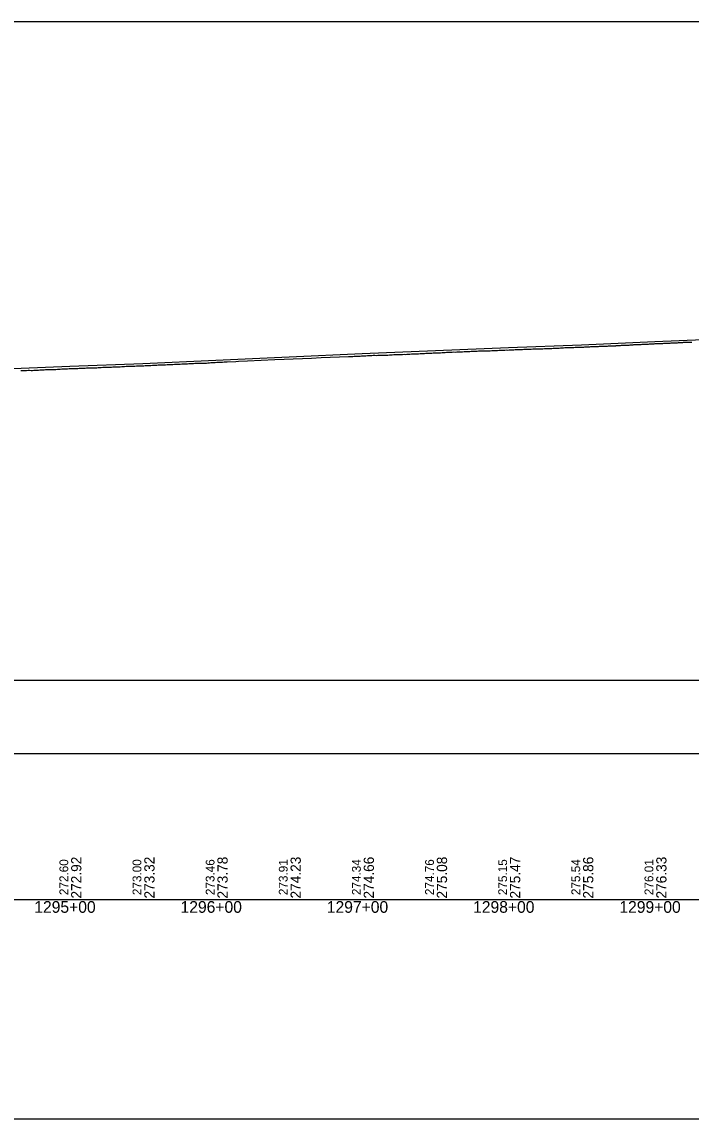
# Model space of a CAD drawing. Extents: x -3627 to 47473, y 2850 to 4350.
# Drawn here: x 16845 to 17302, y 2850 to 3600 of the extents above; entities that cross this region are included whole.
import ezdxf

# ---------------------------------------------------------------- set-up
doc = ezdxf.new("R2010")
doc.units = 0
for name, color, linetype in [('RD_DDB_Profile_EX', 7, 'Continuous'), ('RD_DDB_Profile_PR', 7, 'Continuous'), ('RD_DDB_StaTX', 7, 'Continuous'), ('RD_DDB_StripGrade', 7, 'Continuous'), ('RD_GPK_Profile_Cell', 7, 'Continuous'), ('RD_SHT_ShtClip', 7, 'Continuous')]:
    doc.layers.add(name, color=color, linetype=linetype)

msp = doc.modelspace()

# ---------------------------------------------------------------- linework, layer by layer
at = {"layer": 'RD_DDB_Profile_EX'}
for points in [[(17089.894118, 3372.2269), (17090.893555, 3372.16601), (17091.89375, 3372.165435), (17092.897658, 3372.232455), (17093.894654, 3372.30594), (17094.897283, 3372.28781), (17095.893285, 3372.40525), (17096.898187, 3372.428535), (17097.894186, 3372.44187), (17098.894359, 3372.595705), (17099.898278, 3372.618245), (17100.898426, 3372.64527), (17101.894457, 3372.70408), (17102.901817, 3372.67683), (17103.901955, 3372.74884), (17104.897996, 3372.76238), (17105.899427, 3372.77587), (17106.902057, 3372.761295), (17107.904687, 3372.82446), (17108.898229, 3372.888425), (17109.905591, 3372.95249), (17110.905679, 3373.04406), (17111.901764, 3373.08795), (17112.903171, 3373.08772), (17113.905794, 3373.151205), (17114.908417, 3373.20066), (17115.90196, 3373.214865), (17116.907977, 3373.250605), (17117.910593, 3373.350055), (17118.90673, 3373.407105), (17119.910718, 3373.4426), (17120.910735, 3373.46357), (17121.913359, 3373.492065), (17122.912894, 3373.6), (17123.915524, 3373.62097), (17124.915506, 3373.67086), (17125.911696, 3373.73541), (17126.914327, 3373.77665), (17127.916957, 3373.77626), (17128.916896, 3373.864805), (17129.916464, 3373.85), (17130.919087, 3373.87033), (17131.918654, 3374.07042), (17132.914888, 3374.08519), (17133.919558, 3374.07954), (17134.919115, 3374.164725), (17135.915339, 3374.185255), (17136.914881, 3374.2353), (17137.918179, 3374.3), (17138.914396, 3374.35), (17139.913936, 3374.4), (17140.913467, 3374.364615), (17141.916787, 3374.4), (17142.912991, 3374.464625), (17143.912518, 3374.514575), (17144.912038, 3374.56453), (17145.914709, 3374.593825), (17146.912932, 3374.629015), (17147.912441, 3374.67892), (17148.915119, 3374.72908), (17149.914627, 3374.764495), (17150.911486, 3374.76442), (17151.907666, 3374.83556), (17152.913669, 3374.85), (17153.911874, 3374.9), (17154.90675, 3374.92864), (17155.903619, 3375.014245), (17156.910969, 3375.064225), (17157.905833, 3375.078395), (17158.904029, 3375.092285), (17159.900918, 3375.15), (17160.902345, 3375.23595), (17161.903112, 3375.25), (17162.901307, 3375.26387), (17163.894848, 3375.227735), (17164.899665, 3375.277655), (17165.897879, 3375.363725), (17166.895208, 3375.45), (17167.898771, 3375.436295), (17168.896985, 3375.45), (17169.895198, 3375.477), (17170.889998, 3375.52694), (17171.896091, 3375.58652), (17172.894304, 3375.63662), (17173.889093, 3375.68665), (17174.894008, 3375.7), (17175.887549, 3375.736695), (17176.891471, 3375.723275), (17177.892954, 3375.786605), (17178.89443, 3375.85), (17179.887972, 3375.9), (17180.8919, 3375.9), (17181.893369, 3375.98649), (17182.893558, 3376.03643), (17183.895011, 3376.0728), (17184.889833, 3376.1), (17185.89719, 3376.127105), (17186.897361, 3376.16361), (17187.892187, 3376.21358), (17188.893636, 3376.263615), (17189.89508, 3376.263645)], [(17189.89508, 3376.263645), (17190.897709, 3376.291165), (17191.892547, 3376.34108), (17192.893984, 3376.413725), (17193.895416, 3376.45874), (17194.895531, 3376.5), (17195.89289, 3376.55), (17196.894315, 3376.536165), (17197.900367, 3376.586155), (17198.900461, 3376.622205), (17199.896526, 3376.524735), (17200.900469, 3376.54633), (17201.900545, 3376.67195), (17202.903155, 3376.735895), (17203.896698, 3376.8141), (17204.900654, 3376.821695), (17205.903271, 3376.84308), (17206.903296, 3376.857145), (17207.89943, 3377), (17208.906795, 3377.06429), (17209.906809, 3377.078685), (17210.909412, 3377.07884), (17211.909393, 3377.093425), (17212.905558, 3377.143485), (17213.909548, 3377.2), (17214.90951, 3377.25), (17215.905701, 3377.33538), (17216.911675, 3377.33537), (17217.913019, 3377.4), (17218.90922, 3377.43532), (17219.909158, 3377.5), (17220.911755, 3377.5), (17221.912739, 3377.535265), (17222.912667, 3377.6), (17223.915264, 3377.6), (17224.911503, 3377.6), (17225.912827, 3377.685085), (17226.918772, 3377.72015), (17227.912315, 3377.714925), (17228.614571, 3377.78502), (17228.914912, 3377.785), (17229.615623, 3377.854835), (17229.918945, 3377.85485), (17230.912488, 3377.904855), (17231.616916, 3377.90489), (17231.918421, 3377.93494), (17232.617967, 3377.969775), (17232.921017, 3377.984865), (17233.613812, 3378.01973), (17233.916002, 3378.034895), (17234.614622, 3378.03484), (17234.918606, 3378.05), (17235.615683, 3378.119525), (17235.918449, 3378.15), (17236.609267, 3378.184765), (17236.914752, 3378.10845), (17237.614948, 3378.10852), (17237.92212, 3378.108555), (17238.618036, 3378.14294), (17238.924724, 3378.23468), (17239.61391, 3378.269365), (17239.918267, 3378.3), (17240.612682, 3378.3), (17240.919401, 3378.3), (17241.611687, 3378.36905), (17241.921998, 3378.369), (17242.612178, 3378.4037), (17242.921637, 3378.31089), (17243.613231, 3378.31041), (17243.92424, 3378.325725), (17244.614284, 3378.359715), (17244.926843, 3378.453165), (17245.6102, 3378.52195), (17245.920386, 3378.58439), (17246.608921, 3378.618675), (17246.922989, 3378.634315), (17247.614543, 3378.66865), (17247.928861, 3378.6372), (17248.610469, 3378.67151), (17248.92525, 3378.6085), (17249.611524, 3378.60802), (17249.92786, 3378.5762), (17250.612578, 3378.60976), (17250.93047, 3378.81588), (17251.608534, 3378.815875), (17251.926896, 3378.8), (17252.614129, 3378.83411), (17252.929867, 3378.83411), (17253.612803, 3378.868115), (17253.93247, 3378.9), (17254.608769, 3378.96807), (17254.92891, 3378.98401), (17255.609824, 3378.983955), (17255.931526, 3378.967865), (17256.605809, 3379.035735), (17256.927989, 3379.035635), (17257.61138, 3379.10352), (17257.933827, 3379.10337), (17258.612437, 3379.06921), (17258.93645, 3379.06908), (17259.608439, 3379.06909)], [(17259.608439, 3379.06909), (17259.929993, 3379.069095), (17260.607077, 3379.170125), (17260.932616, 3379.26748), (17261.612624, 3379.335005), (17261.938437, 3379.367455), (17262.608636, 3379.367455), (17262.934936, 3379.3837), (17263.609695, 3379.38365), (17263.937567, 3379.383625), (17264.605726, 3379.41725), (17264.93409, 3379.4336), (17265.611256, 3379.46722), (17265.93692, 3379.450835), (17266.609857, 3379.450675), (17266.939542, 3379.483535), (17267.605899, 3379.550605), (17267.936079, 3379.6), (17268.606959, 3379.633455), (17268.938716, 3379.63343), (17269.612464, 3379.66688), (17269.94451, 3379.650245), (17270.608524, 3379.717085), (17270.941071, 3379.76678), (17271.609585, 3379.766675), (17271.943715, 3379.78331), (17272.610091, 3379.816755), (17272.940404, 3379.83338), (17273.608659, 3379.86665), (17273.943041, 3379.866595), (17274.609709, 3379.899735), (17274.945677, 3379.93322), (17275.605799, 3379.96644), (17275.942276, 3380), (17276.611274, 3380), (17276.94805, 3380), (17277.612325, 3380.06625), (17277.947622, 3380.066255), (17278.605909, 3380.066255), (17278.942758, 3380.1), (17279.606687, 3380.13311), (17279.943921, 3380.13314), (17280.60693, 3380.166415), (17280.945246, 3380.166425), (17281.610223, 3380.199485), (17281.944825, 3380.216325), (17282.608758, 3380.21622), (17282.945986, 3380.266855), (17283.604587, 3380.36629), (17283.941123, 3380.383175), (17284.609781, 3380.38319), (17284.945435, 3380.4), (17285.605601, 3380.433225), (17285.943614, 3380.45), (17286.608896, 3380.45), (17286.943192, 3380.45), (17287.607438, 3380.483125), (17287.944353, 3380.48316), (17288.607673, 3380.54967), (17288.942643, 3380.549765), (17289.608454, 3380.54961), (17289.94381, 3380.56647), (17290.609234, 3380.599555), (17290.94642, 3380.63316), (17291.605334, 3380.63316), (17291.941561, 3380.66681), (17292.610526, 3380.733205), (17292.945883, 3380.733235), (17293.606341, 3380.766475), (17293.94102, 3380.76654), (17294.607124, 3380.799655), (17294.940587, 3380.81644), (17295.605669, 3380.849505), (17295.94479, 3380.866345), (17296.608414, 3380.93295), (17296.943097, 3381), (17297.609196, 3381), (17297.944261, 3381), (17298.609978, 3381.0332), (17298.943816, 3380.9996), (17299.603562, 3380.999605), (17299.938965, 3381.016465), (17300.608763, 3381.08298), (17300.946336, 3381.1165), (17301.607079, 3381.149755), (17301.941477, 3381.183285), (17302.607863, 3381.183235)], [(16915.901996, 3364.573025), (16916.908095, 3364.57301), (16917.902884, 3364.586455), (16918.908156, 3364.6), (16919.907525, 3364.6272), (16920.909055, 3364.677435), (16921.911826, 3364.75), (16922.911209, 3364.81375), (16923.912726, 3364.85), (16924.908828, 3364.88611), (16925.914894, 3364.9), (16926.911004, 3364.95), (16927.912527, 3365.01404), (16928.908666, 3365.06406), (16929.914718, 3365.11407), (16930.917458, 3365.15), (16931.90967, 3365.235985), (16932.914413, 3365.25), (16933.910489, 3365.3), (16934.912696, 3365.336155), (16935.9075, 3365.377625), (16936.910239, 3365.42763), (16937.908348, 3365.5), (16938.907304, 3365.55), (16939.905442, 3365.6), (16940.908181, 3365.636385), (16941.900472, 3365.65), (16942.905327, 3365.690555), (16943.901359, 3365.740385), (16944.902853, 3365.813495), (16945.898556, 3365.85), (16946.901292, 3365.9), (16947.899469, 3365.9), (16948.898538, 3365.95), (16949.894546, 3366.013225), (16950.899477, 3366.02637), (16951.894245, 3366.063155), (16952.898025, 3366.13693), (16953.892787, 3366.18696), (16954.894298, 3366.213075), (16955.890156, 3366.23705), (16956.892886, 3366.32408), (16957.891126, 3366.38714), (16958.892644, 3366.43711), (16959.886265, 3366.53718), (16960.891294, 3366.53722), (16961.886041, 3366.574495), (16962.886449, 3366.64903), (16963.884723, 3366.63678), (16964.886248, 3366.674645), (16965.885722, 3366.699555), (16966.884972, 3366.774305), (16967.879708, 3366.724565), (16968.885993, 3366.71269), (16969.880721, 3366.812975), (16970.879995, 3366.812815), (16971.880555, 3367.012395), (16972.880908, 3367.01245), (16973.880285, 3367.1), (16974.88182, 3367.162435), (16975.877617, 3367.15), (16976.881545, 3367.225125), (16977.878526, 3367.375135), (16978.881137, 3367.462475), (16979.885048, 3367.37501), (16980.880855, 3367.374975), (16981.88238, 3367.462545), (16982.881766, 3367.587505), (16983.882094, 3367.674895), (16984.882676, 3367.72505), (16990.87543, 3367.97767), (16992.629083, 3368.05673), (16998.950901, 3368.341745), (17017.627682, 3369.129295), (17024.066696, 3369.419745), (17042.626276, 3370.20255), (17049.183511, 3370.498485), (17067.88811, 3371.28974), (17068.894218, 3371.35), (17069.889014, 3371.360315), (17070.891645, 3371.373385), (17071.891073, 3371.486745), (17072.626745, 3371.523375), (17073.362093, 3371.52352), (17073.891976, 3371.52353), (17074.892194, 3371.486705), (17075.894817, 3371.6), (17076.895515, 3371.686705), (17077.895723, 3371.75994), (17078.891694, 3371.759885), (17079.896629, 3371.81), (17080.892596, 3371.886645), (17081.892794, 3371.87318), (17082.893498, 3371.886665), (17083.896135, 3372.023175), (17084.889677, 3372.09636), (17085.89577, 3372.109745), (17086.890579, 3372.03305), (17087.896674, 3372.09281), (17088.890216, 3372.092825), (17089.894118, 3372.2269)], [(16843.903634, 3361.64702), (16844.901917, 3361.673705), (16845.89785, 3361.736835), (16846.901575, 3361.8), (16847.90224, 3361.797695), (16848.895782, 3361.8477), (16849.901906, 3361.84767), (16850.899063, 3361.83462), (16851.896093, 3361.82198), (16852.903453, 3361.95), (16853.896995, 3362.02403), (16854.896391, 3362.061205), (16855.897897, 3362.04814), (16856.897291, 3362.08544), (16857.897574, 3362.17406), (16858.898192, 3362.187105), (16859.89524, 3362.25), (16860.897876, 3362.3), (16861.898474, 3362.35), (16862.892015, 3362.375635), (16863.898166, 3362.412825), (16864.896423, 3362.412725), (16865.892285, 3362.462745), (16866.896123, 3362.46273), (16867.893182, 3362.512725), (16868.890232, 3362.58795), (16869.896398, 3362.66266), (16870.891131, 3362.712105), (16871.890487, 3362.787425), (16872.89203, 3362.824775), (16873.891384, 3362.787445), (16874.887218, 3362.85), (16875.892281, 3362.937465), (16876.891624, 3362.98752), (16877.885165, 3363), (16878.89252, 3362.98754), (16879.886061, 3363.05), (16880.885391, 3363.112405), (16881.890486, 3363.162365), (16882.886285, 3363.2), (16883.883355, 3363.25), (16884.887179, 3363.27473), (16885.88425, 3363.35), (16886.886915, 3363.38763), (16887.883871, 3363.425275), (16888.88781, 3363.46235), (16889.890474, 3363.47486), (16890.885121, 3363.462475), (16891.887792, 3363.512555), (16892.887127, 3363.5625), (16893.892109, 3363.55), (16894.886787, 3363.51148), (16895.892958, 3363.57408), (16896.895651, 3363.72453), (16897.890341, 3363.73722), (16898.896499, 3363.8), (16899.892384, 3363.912805), (16900.893894, 3363.92583), (16901.893241, 3363.92572), (16902.895949, 3363.987055), (16903.891866, 3364), (16904.896807, 3364.013), (16905.901917, 3364.063105), (16906.897867, 3364.163125), (16907.902784, 3364.2), (16908.898744, 3364.21318), (16909.901483, 3364.213265), (16910.899622, 3364.3), (16911.90236, 3364.31332), (16912.898354, 3364.386655), (16913.903237, 3364.38662), (16914.905976, 3364.436535), (16915.901996, 3364.573025)]]:
    msp.add_lwpolyline(points, dxfattribs=at)
at = {"layer": 'RD_DDB_Profile_PR'}
msp.add_lwpolyline([(16827.33, 3362.6855), (16877.33, 3364.593), (16927.33, 3366.577), (16977.33, 3368.8925), (17027.33, 3371.1575), (17077.33, 3373.3185), (17127.33, 3375.3765), (17177.33, 3377.351), (17227.33, 3379.318), (17277.33, 3381.638), (17327.33, 3383.622), (17377.33, 3385.7805), (17427.33, 3387.2715), (17477.33, 3388.5795), (17527.33, 3389.7655), (17577.33, 3391.582), (17627.33, 3393.752), (17677.33, 3395.433), (17727.33, 3396.808), (17777.33, 3397.9145)], dxfattribs=at)
at = {"layer": 'RD_GPK_Profile_Cell'}
msp.add_line((1000, 3000), (46705.077602, 3000), dxfattribs=at)
at = {"layer": 'RD_SHT_ShtClip'}
for points in [[(15953.33, 3600), (15953.33, 3100), (17453.33, 3100), (17453.33, 3100), (17453.33, 3600), (17453.33, 3600)], [(15933.33, 3150), (17473.33, 3150), (17473.33, 2850), (15933.33, 2850)]]:
    msp.add_lwpolyline(points, close=True, dxfattribs=at)

# ---------------------------------------------------------------- texts
at = {"layer": 'RD_DDB_StaTX'}
for s, p in [('1295+00', (16853.125471, 2991)), ('1296+00', (16953.125471, 2991)), ('1297+00', (17053.125471, 2991)), ('1298+00', (17153.125471, 2991)), ('1299+00', (17253.125471, 2991))]:
    msp.add_text(s, height=8, dxfattribs=at).set_placement(p)
at = {"layer": 'RD_DDB_StripGrade'}
for s, height, p in [('272.60', 6, (16876.33, 3003.073688)), ('272.92', 7, (16885.33, 3000.75)), ('273.00', 6, (16926.33, 3003.073688)), ('273.32', 7, (16935.33, 3000.75)), ('273.46', 6, (16976.33, 3003.073688)), ('273.78', 7, (16985.33, 3000.75)), ('273.91', 6, (17026.33, 3003.073688)), ('274.23', 7, (17035.33, 3000.75)), ('274.34', 6, (17076.33, 3003.073688)), ('274.66', 7, (17085.33, 3000.75)), ('274.76', 6, (17126.33, 3003.073688)), ('275.08', 7, (17135.33, 3000.75)), ('275.15', 6, (17176.33, 3003.073688)), ('275.47', 7, (17185.33, 3000.75)), ('275.54', 6, (17226.33, 3003.073688)), ('275.86', 7, (17235.33, 3000.75)), ('276.01', 6, (17276.33, 3003.073688)), ('276.33', 7, (17285.33, 3000.75))]:
    msp.add_text(s, height=height, rotation=90, dxfattribs=at).set_placement(p)

doc.saveas('drawing.dxf')
